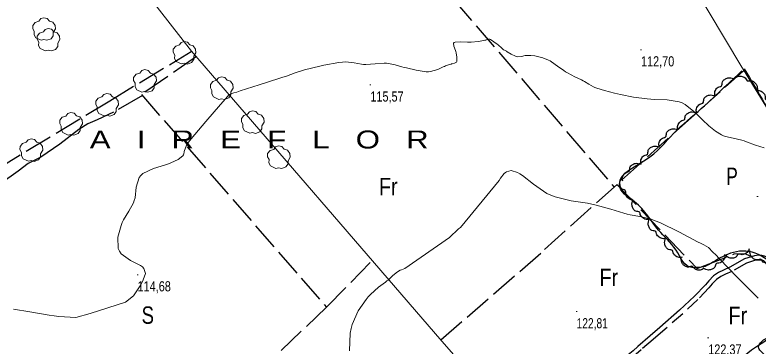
# Model space of a CAD drawing. Extents: x 487425 to 492029, y 4383576 to 4386788.
# Drawn here: x 489424 to 490064, y 4386033 to 4386318 of the extents above; entities that cross this region are included whole.
import ezdxf
from ezdxf.enums import TextEntityAlignment as Align

# ---------------------------------------------------------------- set-up
doc = ezdxf.new("R2010")
doc.units = 0
doc.header["$LTSCALE"] = 4
doc.linetypes.add('LONG_DASHED', pattern=[7.5, 6, -1.5])
doc.linetypes.add('MEDIUM_DASHED', pattern=[4.5, 3, -1.5])
for name, color, linetype, lineweight in [('25', 7, 'LONG_DASHED', 25), ('27', 7, 'Continuous', 25), ('29', 7, 'Continuous', 13), ('38', 7, 'Continuous', 25), ('51', 7, 'Continuous', 13), ('7', 7, 'Continuous', 13), ('9', 7, 'Continuous', 13)]:
    doc.layers.add(name, color=color, linetype=linetype, lineweight=lineweight)
doc.layers.add('31', color=7, linetype='Continuous')
doc.layers.add('5', color=7, linetype='Continuous')

msp = doc.modelspace()

# ---------------------------------------------------------------- linework, layer by layer
at = {"layer": '25'}
msp.add_line((489723.77, 4386422.91), (489939.96, 4386169.76), dxfattribs=at)
for points in [[(489382.51, 4386169.49), (489505.72, 4386244.16), (489575.75, 4386286.5)], [(489580.35, 4386282.14), (489532.94, 4386249.63), (489692.3, 4386066.11), (489731.77, 4386106.44)], [(489790.83, 4386037.92), (489880.15, 4386115.77), (489946.46, 4386175.63), (490051.34, 4386270.01)], [(489533.79, 4386248.66), (489508.84, 4386234.15), (489494.81, 4386227.71), (489486.97, 4386224.27), (489479.11, 4386219.26), (489462.83, 4386206.61), (489446.35, 4386195.55), (489435.41, 4386189.97), (489426.71, 4386183.39), (489412.03, 4386172.68), (489395.78, 4386161.54), (489391.1, 4386158.89), (489385.89, 4386156.25), (489374.82, 4386152.55), (489367.52, 4386150.31), (489355.91, 4386145.49), (489355, 4386144.97)], [(489942.33, 4386171.9), (490011.46, 4386099.47), (490014.32, 4386100.59), (490043.37, 4386112.05), (490052.52, 4386112.55), (490056.79, 4386110.36)], [(489692.3, 4386066.11), (489623.81, 4386000.35), (489514.46, 4385915.54)]]:
    msp.add_lwpolyline(points, dxfattribs=at)
at = {"layer": '27'}
for points in [[(490052.1, 4386271.73), (490087.23, 4386212.09), (490129.91, 4386141.85), (490165.28, 4386085.36), (490209.59, 4386010.47), (490241.89, 4385955.04), (490299.5, 4385863.47), (490312.32, 4385839.66), (490347.47, 4385784.14), (490349.11, 4385779.34), (490350.37, 4385775.14), (490349.31, 4385771.69), (490343.97, 4385765.71), (490336.3, 4385759.96), (490324.95, 4385748.9), (490322.69, 4385746.65), (490312.02, 4385740.31), (490313.14, 4385737.99), (490313.21, 4385734.91), (490312.23, 4385732.74), (490304.48, 4385724.89), (490275.85, 4385753.24), (490254.25, 4385777.23), (490245.58, 4385787.08), (490243.42, 4385790.98), (490244.56, 4385796.45), (490251.34, 4385805.13), (490254.13, 4385810.89), (490250.84, 4385814.2), (490247.58, 4385828.53), (490244.46, 4385838.07), (490237.67, 4385848.81), (490235.73, 4385852.04), (490233.87, 4385854.82), (490232.46, 4385862.02), (490232.86, 4385869.07), (490232.12, 4385873.34), (490226.66, 4385877.48), (490220.22, 4385881.03), (490206.75, 4385887.97), (490189.92, 4385901.74), (490176.68, 4385913.33), (490174.88, 4385913.78), (490170.98, 4385912.44), (490147.97, 4385938.76), (490137.87, 4385947.63), (490128.53, 4385959.21), (490117.86, 4385975.66), (490111.29, 4385982.88), (490092.37, 4386001.68), (490080.33, 4386012.74), (490066.14, 4386028.53), (490064.27, 4386031.53), (490064.65, 4386033.26), (490071.94, 4386039.91), (490095.3, 4386052.66), (490102.88, 4386056.08), (490106.93, 4386056.75), (490118.05, 4386063.76), (490108.84, 4386068.44), (490095.91, 4386080.02), (490085.82, 4386092.5), (490079.84, 4386098.82), (490076.03, 4386102.95), (490055.9, 4386114.19), (490035.27, 4386110.65), (490027.31, 4386106.25), (490022.8, 4386103.49), (490016.87, 4386100.88), (490009.59, 4386100.23), (490007.04, 4386100.24), (489993.29, 4386115.35), (489978.27, 4386132.49), (489957.65, 4386157.07), (489944.5, 4386171.88), (489944.5, 4386171.96), (489967.13, 4386193.11), (489991.2, 4386215.98), (490015.33, 4386237.65), (490034.88, 4386255.81), (490049.99, 4386269.79)], [(490044.85, 4386264.32), (490046.42, 4386265.16), (490050.21, 4386265.12), (490053.3, 4386263.1), (490054.44, 4386261.38), (490057.99, 4386261.52), (490060.68, 4386260.23), (490062.61, 4386257.91), (490063.36, 4386253)], [(490026.96, 4386248.46), (490026.58, 4386250.19), (490027.65, 4386253.83), (490030.43, 4386256.26), (490032.39, 4386256.89), (490033.21, 4386260.35), (490035.19, 4386262.59), (490037.95, 4386263.82), (490042.87, 4386263.22)], [(490063.05, 4386253), (490064.83, 4386252.99), (490068.15, 4386251.16), (490069.91, 4386247.91), (490070.1, 4386245.87), (490073.29, 4386244.31), (490075.05, 4386241.9), (490075.65, 4386238.93), (490073.99, 4386234.26)], [(490011.07, 4386233.69), (490010.68, 4386235.42), (490011.75, 4386239.06), (490014.53, 4386241.49), (490016.49, 4386242.12), (490017.31, 4386245.58), (490019.28, 4386247.82), (490022.05, 4386249.05), (490026.97, 4386248.45)], [(489994.85, 4386219.27), (489994.5, 4386221), (489995.62, 4386224.63), (489998.44, 4386227.01), (490000.41, 4386227.61), (490001.29, 4386231.05), (490003.3, 4386233.26), (490006.08, 4386234.45), (490010.99, 4386233.77)], [(489979, 4386204.44), (489978.61, 4386206.17), (489979.64, 4386209.82), (489982.4, 4386212.28), (489984.35, 4386212.93), (489985.14, 4386216.39), (489987.1, 4386218.65), (489989.85, 4386219.9), (489994.78, 4386219.35)], [(489963.31, 4386189.46), (489962.9, 4386191.19), (489963.92, 4386194.84), (489966.67, 4386197.31), (489968.61, 4386197.97), (489969.39, 4386201.44), (489971.33, 4386203.7), (489974.08, 4386204.97), (489979.01, 4386204.44)], [(489947.41, 4386174.69), (489947.03, 4386176.42), (489948.08, 4386180.06), (489950.85, 4386182.5), (489952.8, 4386183.14), (489953.62, 4386186.6), (489955.58, 4386188.85), (489958.34, 4386190.08), (489963.27, 4386189.5)], [(489956.37, 4386158.56), (489954.6, 4386158.72), (489951.45, 4386160.8), (489949.94, 4386164.18), (489949.92, 4386166.23), (489946.86, 4386168.04), (489945.3, 4386170.59), (489944.94, 4386173.6), (489946.97, 4386178.12)], [(489970.15, 4386142.08), (489968.4, 4386141.79), (489964.82, 4386143.05), (489962.54, 4386145.96), (489962.02, 4386147.94), (489958.61, 4386148.95), (489956.48, 4386151.04), (489955.4, 4386153.87), (489956.26, 4386158.75)], [(489984.16, 4386125.51), (489982.41, 4386125.21), (489978.83, 4386126.45), (489976.53, 4386129.34), (489976, 4386131.32), (489972.58, 4386132.32), (489970.44, 4386134.39), (489969.34, 4386137.21), (489970.17, 4386142.1)], [(489998.61, 4386109.31), (489996.86, 4386108.98), (489993.25, 4386110.14), (489990.9, 4386112.98), (489990.32, 4386114.95), (489986.89, 4386115.87), (489984.7, 4386117.91), (489983.54, 4386120.7), (489984.27, 4386125.61)], [(490056.21, 4386116.58), (490055.68, 4386114.88), (490052.95, 4386112.25), (490049.33, 4386111.52), (490047.32, 4386111.94), (490044.89, 4386109.35), (490042.06, 4386108.38), (490039.06, 4386108.69), (490035.08, 4386111.65)], [(490076.2, 4386105.28), (490074.71, 4386104.31), (490070.93, 4386104.02), (490067.67, 4386105.76), (490066.39, 4386107.37), (490062.87, 4386106.93), (490060.07, 4386107.98), (490057.95, 4386110.13), (490056.77, 4386114.95)], [(490017.36, 4386099.74), (490015.94, 4386098.69), (490012.17, 4386098.18), (490008.83, 4386099.74), (490007.45, 4386101.27), (490003.96, 4386100.62), (490001.11, 4386101.52), (489998.87, 4386103.54), (489997.41, 4386108.28)], [(490035.17, 4386111.07), (490035.2, 4386109.3), (490033.44, 4386105.94), (490030.24, 4386104.1), (490028.2, 4386103.87), (490026.7, 4386100.64), (490024.33, 4386098.84), (490021.38, 4386098.17), (490016.67, 4386099.73)]]:
    msp.add_spline(points, degree=3, dxfattribs=at)
at = {"layer": '29'}
for points in [[(489446.58, 4386296.31), (489442.04, 4386298.43), (489440.63, 4386300.97), (489440.73, 4386303.95), (489439.36, 4386306.36), (489439.4, 4386309.11), (489441.56, 4386311.71), (489444.75, 4386312.71), (489446.4, 4386314.9), (489448.97, 4386315.73), (489451.83, 4386315.08), (489453.78, 4386312.81), (489456.59, 4386311.99), (489458.72, 4386309.14), (489458.96, 4386306.01), (489457.08, 4386302.86), (489457.08, 4386300.18), (489455.26, 4386297.57), (489451.64, 4386296.23), (489448.87, 4386296.86)], [(489450.38, 4386287.11), (489445.84, 4386289.23), (489444.43, 4386291.77), (489444.53, 4386294.75), (489443.16, 4386297.16), (489443.2, 4386299.91), (489445.36, 4386302.51), (489448.55, 4386303.51), (489450.2, 4386305.7), (489452.77, 4386306.53), (489455.63, 4386305.88), (489457.58, 4386303.61), (489460.39, 4386302.79), (489462.52, 4386299.94), (489462.76, 4386296.81), (489460.88, 4386293.66), (489460.88, 4386290.98), (489459.06, 4386288.37), (489455.44, 4386287.03), (489452.67, 4386287.66)], [(489567.51, 4386275.88), (489562.97, 4386278), (489561.56, 4386280.54), (489561.66, 4386283.52), (489560.29, 4386285.93), (489560.33, 4386288.68), (489562.49, 4386291.28), (489565.68, 4386292.28), (489567.33, 4386294.47), (489569.9, 4386295.3), (489572.76, 4386294.65), (489574.71, 4386292.38), (489577.52, 4386291.56), (489579.65, 4386288.71), (489579.89, 4386285.58), (489578.01, 4386282.43), (489578.01, 4386279.75), (489576.19, 4386277.14), (489572.57, 4386275.8), (489569.8, 4386276.43)], [(489533.47, 4386251.51), (489528.93, 4386253.63), (489527.52, 4386256.17), (489527.62, 4386259.15), (489526.25, 4386261.56), (489526.29, 4386264.31), (489528.45, 4386266.91), (489531.64, 4386267.91), (489533.29, 4386270.1), (489535.86, 4386270.93), (489538.72, 4386270.28), (489540.67, 4386268.01), (489543.48, 4386267.19), (489545.61, 4386264.34), (489545.85, 4386261.21), (489543.97, 4386258.06), (489543.97, 4386255.38), (489542.15, 4386252.77), (489538.53, 4386251.43), (489535.76, 4386252.06)], [(489599.57, 4386245.35), (489595.03, 4386247.47), (489593.62, 4386250.01), (489593.72, 4386252.99), (489592.35, 4386255.4), (489592.39, 4386258.15), (489594.55, 4386260.75), (489597.74, 4386261.75), (489599.39, 4386263.94), (489601.96, 4386264.77), (489604.82, 4386264.12), (489606.77, 4386261.85), (489609.58, 4386261.03), (489611.71, 4386258.18), (489611.95, 4386255.05), (489610.07, 4386251.9), (489610.07, 4386249.22), (489608.25, 4386246.61), (489604.63, 4386245.27), (489601.86, 4386245.9)], [(489500.83, 4386231.02), (489496.29, 4386233.14), (489494.88, 4386235.68), (489494.98, 4386238.66), (489493.61, 4386241.07), (489493.65, 4386243.82), (489495.81, 4386246.42), (489499, 4386247.42), (489500.65, 4386249.61), (489503.22, 4386250.44), (489506.08, 4386249.79), (489508.03, 4386247.52), (489510.84, 4386246.7), (489512.97, 4386243.85), (489513.21, 4386240.72), (489511.33, 4386237.57), (489511.33, 4386234.89), (489509.51, 4386232.28), (489505.89, 4386230.94), (489503.12, 4386231.57)], [(489469.81, 4386214.57), (489465.27, 4386216.69), (489463.86, 4386219.23), (489463.96, 4386222.21), (489462.59, 4386224.62), (489462.63, 4386227.37), (489464.79, 4386229.97), (489467.98, 4386230.97), (489469.63, 4386233.16), (489472.2, 4386233.99), (489475.06, 4386233.34), (489477.01, 4386231.07), (489479.82, 4386230.25), (489481.95, 4386227.4), (489482.19, 4386224.27), (489480.31, 4386221.12), (489480.31, 4386218.44), (489478.49, 4386215.83), (489474.87, 4386214.49), (489472.1, 4386215.12)], [(489626.24, 4386216.09), (489621.7, 4386218.21), (489620.29, 4386220.75), (489620.39, 4386223.73), (489619.02, 4386226.14), (489619.06, 4386228.89), (489621.22, 4386231.49), (489624.41, 4386232.49), (489626.06, 4386234.68), (489628.63, 4386235.51), (489631.49, 4386234.86), (489633.44, 4386232.59), (489636.25, 4386231.77), (489638.38, 4386228.92), (489638.62, 4386225.79), (489636.74, 4386222.64), (489636.74, 4386219.96), (489634.92, 4386217.35), (489631.3, 4386216.01), (489628.53, 4386216.64)], [(489435.64, 4386191.93), (489431.1, 4386194.05), (489429.69, 4386196.59), (489429.79, 4386199.57), (489428.42, 4386201.98), (489428.46, 4386204.73), (489430.62, 4386207.33), (489433.81, 4386208.33), (489435.46, 4386210.52), (489438.03, 4386211.35), (489440.89, 4386210.7), (489442.84, 4386208.43), (489445.65, 4386207.61), (489447.78, 4386204.76), (489448.02, 4386201.63), (489446.14, 4386198.48), (489446.14, 4386195.8), (489444.32, 4386193.19), (489440.7, 4386191.85), (489437.93, 4386192.48)], [(489648.71, 4386185.83), (489644.17, 4386187.95), (489642.76, 4386190.49), (489642.86, 4386193.47), (489641.49, 4386195.88), (489641.53, 4386198.63), (489643.69, 4386201.23), (489646.88, 4386202.23), (489648.53, 4386204.42), (489651.1, 4386205.25), (489653.96, 4386204.6), (489655.91, 4386202.33), (489658.72, 4386201.51), (489660.85, 4386198.66), (489661.09, 4386195.53), (489659.21, 4386192.38), (489659.21, 4386189.7), (489657.39, 4386187.09), (489653.77, 4386185.75), (489651, 4386186.38)]]:
    msp.add_lwpolyline(points, close=True, dxfattribs=at)
at = {"layer": '38'}
for points in [[(490115.93, 4386061.49), (490104.23, 4386073.34), (490082.15, 4386098.41), (490075.25, 4386104.75), (490073.22, 4386107.47), (490071.18, 4386109.27), (490069.56, 4386110.23), (490067.2, 4386110.79), (490064.61, 4386110.88), (490060.95, 4386110.56), (490052.2, 4386107.79), (490039.58, 4386100.65), (490034.05, 4386098.2), (490029.88, 4386096.06), (490025.51, 4386093.22), (490021.5, 4386088.92), (490018.65, 4386085.49), (490009.17, 4386075.62), (489996.29, 4386063.56), (489979.4, 4386048.64), (489970.98, 4386041.47), (489960.45, 4386032.34), (489956.32, 4386028.62), (489952.15, 4386025.21)], [(489942.29, 4386013.07), (489939.36, 4386005.25), (489939.15, 4386003.68), (489940.15, 4385999.85), (489940.69, 4385998.81), (489951.94, 4385985.55), (489969.76, 4385963.95), (489974.82, 4385960.21), (489975.88, 4385959.21), (489976.33, 4385959.26), (489977.01, 4385959.57), (490040.48, 4386014.74), (490058.17, 4386029.34), (490064.43, 4386033.31), (490068.85, 4386036.36), (490072.23, 4386038.75), (490078.26, 4386042.79), (490081.5, 4386044.74), (490094.52, 4386052.29), (490102.9, 4386056.26), (490106.14, 4386057.31), (490111.9, 4386059.76)]]:
    msp.add_lwpolyline(points, dxfattribs=at)
at = {"layer": '38', "linetype": 'MEDIUM_DASHED'}
msp.add_lwpolyline([(490111.9, 4386059.76), (490101.25, 4386070.56), (490079.24, 4386095.56), (490072.22, 4386102.01), (490070.21, 4386104.7), (490068.78, 4386105.97), (490068.02, 4386106.41), (490066.66, 4386106.74), (490064.71, 4386106.8), (490061.75, 4386106.55), (490053.84, 4386104.03), (490041.41, 4386097.01), (490035.81, 4386094.53), (490031.93, 4386092.54), (490028.15, 4386090.08), (490024.55, 4386086.23), (490021.68, 4386082.78), (490012.03, 4386072.72), (489999.03, 4386060.55), (489982.06, 4386045.56), (489973.64, 4386038.39), (489963.14, 4386029.29), (489958.98, 4386025.54), (489954.72, 4386022.06)], dxfattribs=at)
at = {"layer": '51'}
for points in [[(489952.23, 4386436.95), (489952.35, 4386436.76), (490049.2, 4386274.6), (490164.43, 4386086.44), (490218.59, 4386122.35)], [(489916.61, 4385894.01), (489791.68, 4386036.92), (489576.13, 4386287.02), (489520.9, 4386357.95)]]:
    msp.add_lwpolyline(points, dxfattribs=at)
at = {"layer": '7'}
for p, q in [((489962.65, 4386288.12), (489963.65, 4386288.12)), ((489729.62, 4386257.81), (489730.62, 4386257.81)), ((490062.89, 4386161.55), (490063.89, 4386161.55)), ((489529.18, 4386094.14), (489530.18, 4386094.14)), ((489907.23, 4386062.3), (489908.23, 4386062.3)), ((490020.53, 4386039.69), (490021.53, 4386039.69))]:
    msp.add_line(p, q, dxfattribs=at)
at = {"layer": '9'}
for points in [[(489817.03, 4386294.58), (489822.89, 4386295.17), (489827.69, 4386296.02), (489828.67, 4386296.24), (489829.5, 4386296.46), (489831.24, 4386297.2), (489832.49, 4386297.29), (489833.02, 4386297.11), (489833.62, 4386296.83), (489836.42, 4386295.06), (489839.39, 4386292.82), (489840.09, 4386292.26), (489840.74, 4386291.71), (489842.65, 4386289.93), (489844.04, 4386288.59), (489844.36, 4386288.33), (489844.65, 4386288.11), (489845.47, 4386287.73), (489846.75, 4386287.16), (489847.34, 4386286.84), (489848.03, 4386286.44), (489851.37, 4386284.37), (489855.17, 4386282.51), (489856.16, 4386282.23), (489857.12, 4386282.06), (489860.35, 4386282.3), (489863.42, 4386283), (489864.28, 4386283.11), (489865.15, 4386283.19), (489868.33, 4386283.2), (489871.85, 4386282.75), (489872.93, 4386282.54), (489874.06, 4386282.3), (489878.55, 4386281.11), (489883.42, 4386279.16), (489884.79, 4386278.44), (489886.17, 4386277.62), (489891.25, 4386274.01), (489896.65, 4386270.08), (489898.24, 4386269.08), (489899.87, 4386268.1), (489906.08, 4386264.87), (489911.87, 4386262.05), (489913.24, 4386261.33), (489914.5, 4386260.64), (489918.19, 4386258.38), (489922.11, 4386256.26), (489923.51, 4386255.66), (489925.05, 4386255.06), (489931.75, 4386252.84), (489940.2, 4386250.62), (489942.84, 4386250.02), (489945.62, 4386249.43), (489956.71, 4386247.34), (489968.41, 4386245.72), (489971.57, 4386245.42), (489974.7, 4386245.18), (489985.67, 4386244.88), (489995.96, 4386243.25), (489998.65, 4386242.19), (490001.27, 4386240.86), (490010.16, 4386233.82), (490017.9, 4386226.04), (490019.8, 4386224.24), (490021.59, 4386222.59), (490027.17, 4386217.91), (490032.51, 4386214.72), (490034.15, 4386214.01), (490035.85, 4386213.38), (490042.6, 4386211.75), (490049.9, 4386210.14), (490051.96, 4386209.52), (490054.03, 4386208.83), (490061.67, 4386205.73), (490069.13, 4386203.57)], [(489519.32, 4386070.58), (489526.06, 4386075.89), (489532.33, 4386085.39), (489533.58, 4386087.59), (489534.62, 4386089.59), (489536.62, 4386095.22), (489535.01, 4386099.62), (489533.77, 4386100.84), (489532.19, 4386102.07), (489523.64, 4386106.52), (489515.4, 4386112.29), (489514.03, 4386114.35), (489513.04, 4386116.61), (489512.75, 4386126.44), (489515.55, 4386136.67), (489516.51, 4386139.18), (489517.56, 4386141.55), (489522.03, 4386148.96), (489526.07, 4386156.08), (489526.85, 4386158.27), (489527.49, 4386160.56), (489528.56, 4386169.59), (489530.91, 4386177.94), (489532.36, 4386179.79), (489534.15, 4386181.44), (489543.49, 4386185.74), (489553.8, 4386188.77), (489556.2, 4386189.62), (489558.4, 4386190.48), (489564.71, 4386193.62), (489568.53, 4386196.6), (489569.16, 4386197.36), (489569.6, 4386198.09), (489569.65, 4386200.48), (489571.81, 4386205.78), (489573.58, 4386208.34), (489575.85, 4386211.37), (489588.3, 4386226.26), (489600.99, 4386240.76), (489603.42, 4386243.54), (489605.38, 4386245.78), (489608.56, 4386249.45), (489612.57, 4386250.83), (489615.06, 4386251.64), (489618.14, 4386252.63), (489634.27, 4386257.76), (489651.21, 4386263.2), (489654.82, 4386264.4), (489657.95, 4386265.46), (489665.32, 4386268.18), (489671.7, 4386270.31), (489674.21, 4386271), (489677.04, 4386271.74), (489689.92, 4386274.8), (489703.07, 4386277.14), (489706.07, 4386277.44), (489708.78, 4386277.58), (489716.24, 4386276.81), (489722.42, 4386275.6), (489724.33, 4386275.46), (489726.31, 4386275.41), (489734.19, 4386275.96), (489741.95, 4386276.52), (489743.88, 4386276.48), (489745.7, 4386276.36), (489751.44, 4386275.21), (489757.33, 4386273.44), (489759.24, 4386272.92), (489761.27, 4386272.39), (489769.62, 4386270.37), (489778.02, 4386269.19), (489780.09, 4386269.19), (489782.03, 4386269.33), (489788.11, 4386271.03), (489792.79, 4386273.26), (489793.86, 4386273.74), (489794.83, 4386274.17), (489797.52, 4386275.21), (489799.55, 4386275.81), (489800.11, 4386275.95), (489800.66, 4386276.08), (489802.67, 4386276.47), (489804.19, 4386277.46), (489804.44, 4386277.98), (489804.61, 4386278.6), (489804.63, 4386281.71), (489803.92, 4386285.45), (489803.65, 4386286.48), (489803.33, 4386287.49), (489801.91, 4386291.11), (489801.78, 4386293.86), (489802.29, 4386294.33), (489803.03, 4386294.67), (489807.65, 4386294.85), (489813.72, 4386294.51), (489815.38, 4386294.52), (489817.03, 4386294.58)], [(489841.07, 4386175.5), (489842.1, 4386177.5), (489845.36, 4386181.41), (489846.35, 4386182.18), (489847.37, 4386182.81), (489851.35, 4386183.97), (489856.86, 4386182.33), (489858.84, 4386181.21), (489861.02, 4386179.79), (489870.53, 4386172.23), (489882.09, 4386164.29), (489885.56, 4386162.62), (489889.14, 4386161.19), (489903.05, 4386157.96), (489917.2, 4386155.78), (489920.94, 4386155.01), (489924.61, 4386154.17), (489937.2, 4386150.52), (489948.39, 4386147.09), (489951.16, 4386146.38), (489953.8, 4386145.78), (489962.16, 4386144.47), (489971.93, 4386141.99), (489975.46, 4386140.65), (489979.34, 4386139.02), (489996.34, 4386130.75), (490011.9, 4386122.59), (490014.88, 4386121.03), (490017.28, 4386119.77), (490021.14, 4386117.72), (490025.04, 4386113.7), (490027.47, 4386111.2), (490030.48, 4386108.09), (490046.21, 4386091.84), (490064.15, 4386074.05)], [(489759.69, 4386099.4), (489798.27, 4386126.13), (489805.96, 4386133.7), (489807.83, 4386134.89), (489841.07, 4386175.5)], [(489712.1, 4386028.59), (489712.83, 4386043.82), (489713.53, 4386047.64), (489714.46, 4386051.3), (489719.64, 4386063.12), (489726.35, 4386072.75), (489728.25, 4386075.03), (489730.16, 4386077.14), (489737.21, 4386083.36), (489743.19, 4386087.77), (489744.43, 4386088.73), (489745.5, 4386089.58), (489747.84, 4386091.71), (489749.28, 4386093.23), (489749.78, 4386093.7), (489750.32, 4386094.18), (489752.62, 4386096.09), (489755.87, 4386098), (489757, 4386098.49), (489758.24, 4386098.97), (489759.69, 4386099.4)], [(489422.8, 4386064.46), (489437, 4386062.18), (489453.42, 4386059.28), (489457.76, 4386058.7), (489462, 4386058.23), (489476.56, 4386057.32), (489488.88, 4386060.84), (489519.32, 4386070.58)]]:
    msp.add_lwpolyline(points, dxfattribs=at)

# ---------------------------------------------------------------- texts
at = {"layer": '31'}
for s, width, p in [('P', 0.75, (490041.48, 4386171.51)), ('Fr', 0.85, (489745.54, 4386162.65)), ('Fr', 0.85, (489935.4, 4386084.33)), ('S', 0.8, (489538.47, 4386051.8)), ('Fr', 0.85, (490046.53, 4386051.48))]:
    msp.add_text(s, height=15, dxfattribs=dict(at, width=width)).set_placement(p, align=Align.CENTER)
at = {"layer": '5', "width": 1.3}
msp.add_text('A   I   R   E   F   L   O   R', height=15.49, dxfattribs=at).set_placement((489780.29, 4386202.98), align=Align.RIGHT)
at = {"layer": '7'}
for s, width, p in [('112,70', 0.8, (489963.15, 4386273.75)), ('115,57', 0.8, (489730.12, 4386243.44)), ('114,68', 0.8, (489529.68, 4386079.77)), ('122,81', 0.75, (489907.73, 4386047.93)), ('122,37', 0.8, (490021.03, 4386025.32))]:
    msp.add_text(s, height=8.75, dxfattribs=dict(at, width=width)).set_placement(p)

doc.saveas('drawing.dxf')
